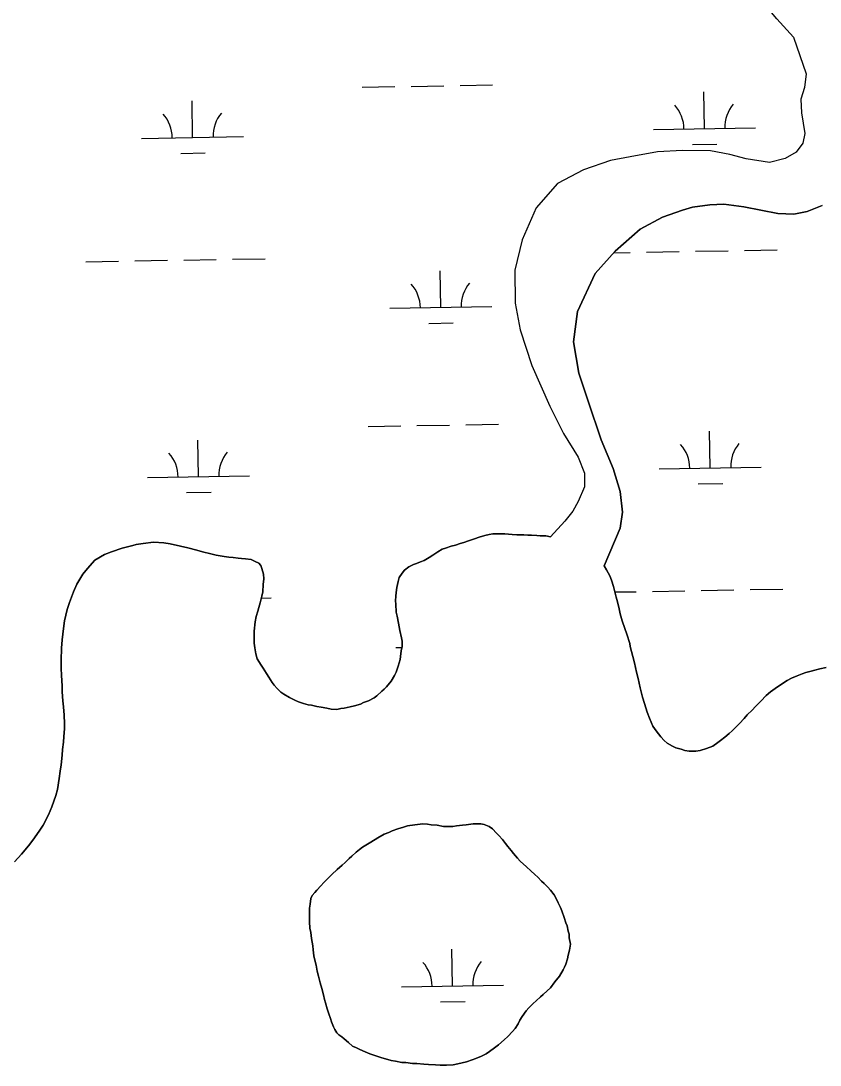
# Model space of a CAD drawing. Extents: x 3887375 to 3925618, y 296674 to 322633.
# Drawn here: x 3920478 to 3921262, y 310085 to 311109 of the extents above; entities that cross this region are included whole.
import ezdxf

# ---------------------------------------------------------------- set-up
doc = ezdxf.new("R2010")
doc.units = 0
doc.layers.add('V-TOPO-SHOR', color=7, linetype='Continuous')
doc.layers.add('V-WETL-SWMP', color=7, linetype='Continuous')

msp = doc.modelspace()

# ---------------------------------------------------------------- linework, layer by layer
at = {"layer": 'V-TOPO-SHOR'}
for points in [[(3921235.5, 311093.2), (3921219, 311111.4), (3921082, 311275.8), (3920974.5, 311416), (3920859.5, 311558), (3920723.6, 311734), (3920612.9, 311868.3), (3920553.9, 311939), (3920522, 311977)], [(3921235.5, 311093.2), (3921248, 311057.4), (3921246.3, 311044.1), (3921242.5, 311032.4), (3921243.3, 311019), (3921245, 311009.1), (3921246.5, 310998.9), (3921244.7, 310989.3), (3921238, 310980.6), (3921227.2, 310974.5), (3921212, 310970.5), (3921189.1, 310974), (3921173.1, 310978.4), (3921153.9, 310981.7), (3921126.5, 310982.3), (3921102, 310980.9), (3921075.2, 310976), (3921056, 310972.3), (3921029.5, 310963.3), (3921003.9, 310949.7), (3920983.1, 310925.9), (3920969.4, 310894.7), (3920962.3, 310864.8), (3920962.6, 310832.5), (3920967.5, 310806.2), (3920978.7, 310771.3), (3920996.4, 310731.4), (3921010, 310704.8), (3921024.2, 310681.5), (3921030.6, 310665.8), (3921030.3, 310652.4), (3921024.4, 310637.9), (3921018.9, 310628.6), (3921011.3, 310618.7), (3920997, 310603.5)], [(3921263.5, 310928.2), (3921248.9, 310922.4), (3921235.8, 310919.6), (3921220.1, 310920.5), (3921186.6, 310926.9), (3921167.1, 310929.6), (3921153.4, 310928.8), (3921136.5, 310926.5), (3921126.6, 310923.6), (3921106.8, 310916.9), (3921085, 310905), (3921060.5, 310883.6), (3921040.9, 310861.5), (3921023.7, 310824.2), (3921019.8, 310794.6), (3921025, 310763.7), (3921033.9, 310736.3), (3921046.7, 310698.4), (3921058.5, 310670.5), (3921065.5, 310647.7), (3921067.8, 310627.4), (3921065.4, 310611.9), (3921049.8, 310575)], [(3920777.8, 310435.4), (3920781.9, 310434.4), (3920787.5, 310434.2), (3920791.4, 310434.9), (3920794.7, 310435.4), (3920800.8, 310436.6), (3920804.9, 310437.8), (3920810.7, 310439.4), (3920813.8, 310440.9), (3920818.6, 310442.6), (3920824.2, 310445.4), (3920826.8, 310447.4), (3920831.7, 310451.9), (3920833.9, 310454.1), (3920836.3, 310456.3), (3920840.9, 310461.8), (3920844, 310467.3), (3920845.7, 310470.7), (3920847.9, 310476.5), (3920849.6, 310483), (3920850.1, 310486.2), (3920850.8, 310491.7), (3920851.6, 310495.8), (3920851.6, 310501.1), (3920851.1, 310504.5), (3920849.4, 310511.5), (3920848, 310518.7), (3920846.6, 310525.5), (3920845.8, 310529.6), (3920845.4, 310537.3), (3920845.1, 310540.7), (3920845.6, 310545.3), (3920845.9, 310548.9), (3920846.4, 310553.7), (3920847.6, 310559.7), (3920848.8, 310563.6), (3920851.7, 310567.9), (3920854.1, 310570.8), (3920858.2, 310573.9), (3920862.8, 310576.1), (3920865.7, 310577.3), (3920869.8, 310578.7), (3920873.2, 310580.2), (3920878.3, 310583.1), (3920881.7, 310585.5), (3920886.5, 310588.8), (3920890.8, 310591.2), (3920894, 310592.4), (3920899.8, 310594.1), (3920904.1, 310595.3), (3920908.5, 310596.7), (3920912.1, 310597.9), (3920916.7, 310599.4), (3920922.5, 310601.3), (3920927.3, 310603.2), (3920932.6, 310604.7), (3920936.9, 310605.6), (3920940.6, 310606.3), (3920947.3, 310606.3), (3920952.4, 310606.3), (3920959.4, 310605.6), (3920964, 310605.3), (3920971, 310605.3), (3920974.8, 310605), (3920978.4, 310605), (3920983.7, 310604.8), (3920987.1, 310604.5), (3920992.7, 310604.3), (3920997, 310603.5)], [(3920471.4, 310284.6), (3920478.4, 310292.3), (3920485.2, 310300.5), (3920489.5, 310306), (3920495.8, 310314.9), (3920499.7, 310320.7), (3920505, 310330.8), (3920508.2, 310338.5), (3920512.1, 310349.9), (3920513.8, 310355.7), (3920515.2, 310366.3), (3920516.2, 310373.5), (3920517.2, 310379.8), (3920518.2, 310389.2), (3920518.7, 310394.7), (3920519.4, 310402.2), (3920519.9, 310407.5), (3920520.4, 310415), (3920520.4, 310420.3), (3920520.2, 310428.5), (3920519.5, 310436.7), (3920519, 310442.5), (3920518.3, 310451.4), (3920518.1, 310457.4), (3920517.6, 310467.3), (3920517.4, 310474.6), (3920517.2, 310482.5), (3920517.5, 310494.3), (3920518.2, 310502.5), (3920519.7, 310513.4), (3920520.6, 310520.9), (3920523.1, 310532), (3920525.3, 310539), (3920529.2, 310549.6), (3920532.5, 310557), (3920538.4, 310566.9), (3920543.2, 310572.4), (3920550.4, 310580.4), (3920559.9, 310585.9), (3920566.6, 310588.6), (3920577, 310592.2), (3920587.4, 310595), (3920590.8, 310595.7), (3920597.8, 310596.9), (3920607.9, 310598.1), (3920617.8, 310597.4), (3920624.3, 310596.4), (3920634.4, 310594.2), (3920641.4, 310592.5), (3920650.3, 310590.3), (3920655.9, 310588.8), (3920664.1, 310586.7), (3920669.4, 310585.4), (3920677.1, 310584), (3920681.7, 310583.5), (3920685.8, 310583), (3920690.8, 310582.3), (3920694, 310582), (3920698.1, 310581.8), (3920703.6, 310581), (3920707.5, 310579.3), (3920711.1, 310577.6), (3920713, 310575.2), (3920714.2, 310572.3), (3920715.7, 310566.8), (3920716.1, 310562.2), (3920715.4, 310556.6), (3920714.9, 310549.6), (3920714.2, 310545.1), (3920712.5, 310538.6), (3920711, 310534), (3920710, 310530.4), (3920708.6, 310525.3), (3920707.6, 310520), (3920706.4, 310510.8), (3920706.4, 310505.8), (3920706.6, 310499), (3920707.1, 310494.4), (3920708, 310488.6), (3920709.4, 310483.8), (3920713.3, 310477.5), (3920715.2, 310474.6), (3920718.6, 310469.5), (3920721, 310465.9), (3920724.1, 310460.6), (3920726.3, 310458), (3920729.2, 310454.8), (3920732.8, 310451.2), (3920735.7, 310449), (3920741.2, 310445.9), (3920747.2, 310443), (3920750.1, 310441.5), (3920754.9, 310440), (3920759.5, 310438.8), (3920762.7, 310438.3), (3920768, 310437.1), (3920772.1, 310436.4), (3920777.8, 310435.4)], [(3921049.8, 310575), (3921051.9, 310571.1), (3921055.3, 310565.1), (3921057, 310561), (3921058.9, 310554.7), (3921059.8, 310550.8), (3921061.5, 310544.3), (3921062.7, 310539.7), (3921064.6, 310532.7), (3921065.6, 310527.9), (3921067.5, 310520.9), (3921070.1, 310513.4), (3921072.1, 310507.9), (3921074.9, 310498.9), (3921075.4, 310495.8), (3921077.8, 310486.1), (3921079.5, 310479.9), (3921081.4, 310470.7), (3921083.1, 310464.4), (3921085.2, 310455.2), (3921087.4, 310446.3), (3921089.3, 310440)], [(3921089.3, 310440), (3921091.9, 310431.4), (3921094.1, 310425.6), (3921097.4, 310417.8), (3921100.6, 310413.2), (3921105.4, 310407.4), (3921108.5, 310403.8), (3921111.4, 310401.2), (3921116.7, 310398), (3921120.1, 310396.6), (3921125.4, 310395.1), (3921128.7, 310393.9), (3921133.1, 310393.1), (3921139.8, 310393.1), (3921143.9, 310393.8), (3921150.2, 310395.8), (3921156.2, 310398.2), (3921161.3, 310401.8), (3921163.7, 310403.7), (3921168.1, 310406.8), (3921172.4, 310410.4), (3921175.3, 310413.3), (3921179.7, 310417.7), (3921182.6, 310420.5), (3921187.2, 310425.1), (3921190.1, 310428.7), (3921194.9, 310433.5), (3921198.1, 310436.9), (3921203.4, 310442.2), (3921208.7, 310447.7), (3921213, 310451.4), (3921219.8, 310456.4), (3921229.2, 310462.4), (3921233.3, 310464.8), (3921238.9, 310467), (3921244, 310469.1), (3921247.6, 310470.3), (3921252.9, 310471.8), (3921256.5, 310472.7), (3921261.3, 310473.9), (3921267.6, 310475.1)], [(3920880.2, 310321.1), (3920876.6, 310321.6), (3920871.8, 310322), (3920864.2, 310320.9), (3920857, 310319.9), (3920853, 310318.8), (3920847.4, 310317), (3920841.7, 310315), (3920838.6, 310313.5), (3920834, 310311.7), (3920827.8, 310308.1), (3920820.9, 310303.9), (3920817.8, 310301.9), (3920812.7, 310299), (3920809.7, 310296.8), (3920806.6, 310294.2), (3920802.3, 310290.2), (3920799.7, 310287.9), (3920795.9, 310283.9), (3920792.8, 310281.3), (3920787.8, 310277.1), (3920782.7, 310272.4), (3920779.4, 310269.1), (3920774.7, 310264.4), (3920771.9, 310261.1), (3920768.1, 310256.9), (3920766.1, 310254.6), (3920763.5, 310251.7), (3920762, 310248.6), (3920761.3, 310243.3), (3920760.9, 310239.3), (3920760.7, 310232.3), (3920760.9, 310225.8), (3920761.2, 310219.7), (3920762, 310215.5), (3920762.7, 310209.5), (3920763.9, 310202.2), (3920764.3, 310198.4), (3920765.2, 310192.6), (3920766.5, 310186.9), (3920767.2, 310183.4), (3920768.3, 310177.6), (3920769.7, 310172.5), (3920771.3, 310166.1), (3920772.8, 310160.4), (3920774.4, 310154.4), (3920775.5, 310149.8), (3920776.4, 310146.4), (3920778.2, 310140.5), (3920779.7, 310135.8), (3920781.3, 310131), (3920782.4, 310127.9), (3920784.4, 310123), (3920785.7, 310120.3), (3920787.7, 310117), (3920789.5, 310115.2)], [(3920789.5, 310115.2), (3920792.4, 310113), (3920794.9, 310111), (3920798.9, 310107.5), (3920802.9, 310104), (3920806.8, 310102.2), (3920809.5, 310100.9), (3920813, 310099.4), (3920819.9, 310096.5), (3920823, 310095.6), (3920827.9, 310093.9), (3920831.6, 310092.6), (3920835.2, 310091.5), (3920841, 310089.9), (3920845.1, 310089.1), (3920851.3, 310088), (3920855.3, 310087.8), (3920861.8, 310087.1), (3920866, 310086.9), (3920872.8, 310086.2), (3920877.5, 310086), (3920884.3, 310085.8), (3920888.8, 310085.4), (3920895.2, 310085.4), (3920901.6, 310085.7), (3920906.2, 310086.6), (3920910.4, 310087.5), (3920914.6, 310088.6), (3920920.2, 310090.6), (3920923.9, 310091.9), (3920929.3, 310094.1), (3920934.1, 310096.4), (3920937.2, 310098.6), (3920942.3, 310102.4), (3920946, 310105.3), (3920951.8, 310110.2), (3920955.3, 310113.5), (3920960, 310118.3), (3920962.4, 310121.2), (3920965.5, 310125.7), (3920967.2, 310129.5), (3920969.4, 310133.2), (3920973.2, 310138.5), (3920976, 310141.4), (3920980.2, 310145.8), (3920983.1, 310148.5), (3920987.3, 310152.3), (3920989.8, 310154.7), (3920993.7, 310158.1), (3920997.2, 310161.2), (3921001.5, 310166.9), (3921005.9, 310172.7), (3921009.4, 310178.7), (3921010.9, 310181.4), (3921012.2, 310184.5), (3921013.8, 310189.5), (3921014.6, 310193.1), (3921015.8, 310198.2), (3921016.6, 310203.9), (3921015.5, 310210.3), (3921015.3, 310213.7), (3921014.6, 310216.6), (3921013.5, 310221.9), (3921012.3, 310225), (3921010.4, 310230.1), (3921008.3, 310236.7), (3921007, 310239.8), (3921004.8, 310244.6), (3921002.5, 310249.3), (3921000.8, 310252.4), (3920997.2, 310256.8), (3920994.6, 310259.7), (3920990.8, 310263.6), (3920988.4, 310265.9), (3920984.6, 310269.8), (3920981.7, 310272.3), (3920977.7, 310275.8), (3920973.5, 310279.7), (3920967.5, 310285.5), (3920964.8, 310288.4), (3920961, 310292.8), (3920958.6, 310295.7), (3920955.3, 310299.8), (3920953.1, 310302.7), (3920950, 310306.7), (3920946.6, 310310.5), (3920944.2, 310312.9), (3920940.2, 310316.9), (3920937.1, 310319.5), (3920932.2, 310321.2), (3920928.9, 310321.9), (3920925.8, 310322.1), (3920921.4, 310322.1), (3920914.3, 310321), (3920910.9, 310320.5), (3920905, 310319.9), (3920901.2, 310319.4), (3920895.9, 310319.2), (3920892.2, 310319.4), (3920885.9, 310320.5), (3920880.2, 310321.1)]]:
    msp.add_lwpolyline(points, dxfattribs=at)
at = {"layer": 'V-WETL-SWMP'}
for p, q in [((3920812.5, 311044.3), (3920844.4, 311044.8)), ((3920860.4, 311045.1), (3920892.4, 311045.6)), ((3920908.4, 311045.9), (3920940.4, 311046.5)), ((3921148, 311003.6), (3921147.4, 311039.6)), ((3920646.2, 310995), (3920645.6, 311031)), ((3921098.1, 311002.7), (3921198, 311004.5)), ((3920596.2, 310994.1), (3920696.2, 310995.8)), ((3921136.3, 310988), (3921160.3, 310988.4)), ((3920634.5, 310979.3), (3920658.5, 310979.8)), ((3921059.1, 310882), (3921075.3, 310882.3)), ((3921091.3, 310882.5), (3921123.3, 310883.1)), ((3921139.3, 310883.4), (3921171.3, 310883.9)), ((3921187.3, 310884.2), (3921219.3, 310884.7)), ((3920541.4, 310873.1), (3920573.4, 310873.6)), ((3920589.4, 310873.9), (3920621.4, 310874.5)), ((3920637.4, 310874.7), (3920669.4, 310875.3)), ((3920685.4, 310875.6), (3920717.4, 310876.1)), ((3920889.6, 310828.3), (3920889, 310864.3)), ((3920839.6, 310827.5), (3920939.6, 310829.2)), ((3920877.8, 310812.7), (3920901.8, 310813.1)), ((3920818.2, 310711.6), (3920850.2, 310712.2)), ((3920866.2, 310712.5), (3920898.2, 310713)), ((3920914.1, 310713.3), (3920946.1, 310713.8)), ((3921153.8, 310671), (3921153.1, 310707)), ((3920651.9, 310662.4), (3920651.3, 310698.3)), ((3920601.9, 310661.5), (3920701.9, 310663.2)), ((3921103.8, 310670.1), (3921203.7, 310671.8)), ((3921142, 310655.3), (3921166, 310655.7)), ((3920640.2, 310646.7), (3920664.2, 310647.1)), ((3921097, 310549.9), (3921129, 310550.5)), ((3921145, 310550.7), (3921177, 310551.3)), ((3921193, 310551.6), (3921225, 310552.1)), ((3920713.7, 310543.3), (3920723.1, 310543.5)), ((3921060.2, 310549.3), (3921081, 310549.6)), ((3920845.3, 310494.8), (3920851.4, 310494.9)), ((3920901, 310163.1), (3920900.4, 310199.1)), ((3920851, 310162.2), (3920951, 310163.9)), ((3920889.3, 310147.4), (3920913.3, 310147.8))]:
    msp.add_line(p, q, dxfattribs=at)
for points in [[(3921219, 311111.4), (3921235.5, 311093.2), (3921248, 311057.4), (3921246.3, 311044.1), (3921242.5, 311032.4), (3921243.3, 311019), (3921245, 311009.1), (3921246.5, 310998.9), (3921244.7, 310989.3), (3921238, 310980.6), (3921227.2, 310974.5), (3921212, 310970.5), (3921189.1, 310974), (3921173.1, 310978.4), (3921153.9, 310981.7), (3921126.5, 310982.3), (3921102, 310980.9), (3921075.2, 310976), (3921056, 310972.3), (3921029.5, 310963.3), (3921003.9, 310949.7), (3920983.1, 310925.9), (3920969.4, 310894.7), (3920962.3, 310864.8), (3920962.6, 310832.5), (3920967.5, 310806.2), (3920978.7, 310771.3), (3920996.4, 310731.4), (3921010, 310704.8), (3921024.2, 310681.5), (3921030.6, 310665.8), (3921030.3, 310652.4), (3921024.4, 310637.9)], [(3921049.8, 310575), (3921065.4, 310611.9), (3921067.8, 310627.4), (3921065.5, 310647.7), (3921058.5, 310670.5), (3921046.7, 310698.4), (3921033.9, 310736.3), (3921025, 310763.7), (3921019.8, 310794.6), (3921023.7, 310824.2), (3921040.9, 310861.5), (3921060.5, 310883.6), (3921085, 310905), (3921106.8, 310916.9), (3921126.6, 310923.6), (3921136.5, 310926.5), (3921153.4, 310928.8), (3921167.1, 310929.6), (3921186.6, 310926.9), (3921220.1, 310920.5), (3921235.8, 310919.6), (3921248.9, 310922.4), (3921263.5, 310928.2)], [(3921024.4, 310637.9), (3921018.9, 310628.6), (3921011.3, 310618.7), (3920997, 310603.5), (3920992.7, 310604.3), (3920987.1, 310604.5), (3920983.7, 310604.8), (3920978.4, 310605), (3920974.8, 310605), (3920971, 310605.3), (3920964, 310605.3), (3920959.4, 310605.6), (3920952.4, 310606.3), (3920947.3, 310606.3), (3920940.6, 310606.3), (3920936.9, 310605.6), (3920932.6, 310604.7), (3920927.3, 310603.2), (3920922.5, 310601.3), (3920916.7, 310599.4), (3920912.1, 310597.9), (3920908.5, 310596.7), (3920904.1, 310595.3), (3920899.8, 310594.1), (3920894, 310592.4), (3920890.8, 310591.2), (3920886.5, 310588.8), (3920881.7, 310585.5), (3920878.3, 310583.1), (3920873.2, 310580.2), (3920869.8, 310578.7), (3920865.7, 310577.3), (3920862.8, 310576.1), (3920858.2, 310573.9), (3920854.1, 310570.8), (3920851.7, 310567.9), (3920848.8, 310563.6), (3920847.6, 310559.7), (3920846.4, 310553.7), (3920845.9, 310548.9), (3920845.6, 310545.3), (3920845.1, 310540.7), (3920845.4, 310537.3), (3920845.8, 310529.6), (3920846.6, 310525.5), (3920848, 310518.7), (3920849.4, 310511.5), (3920851.1, 310504.5), (3920851.6, 310501.1), (3920851.6, 310495.8), (3920850.8, 310491.7), (3920850.1, 310486.2), (3920849.6, 310483), (3920847.9, 310476.5), (3920845.7, 310470.7), (3920844, 310467.3), (3920840.9, 310461.8), (3920836.3, 310456.3), (3920833.9, 310454.1), (3920831.7, 310451.9), (3920826.8, 310447.4), (3920824.2, 310445.4), (3920818.6, 310442.6), (3920813.8, 310440.9), (3920810.7, 310439.4), (3920804.9, 310437.8), (3920800.8, 310436.6), (3920794.7, 310435.4), (3920791.4, 310434.9), (3920787.5, 310434.2), (3920781.9, 310434.4), (3920777.8, 310435.4), (3920772.1, 310436.4), (3920768, 310437.1), (3920762.7, 310438.3), (3920759.5, 310438.8), (3920754.9, 310440), (3920750.1, 310441.5), (3920747.2, 310443), (3920741.2, 310445.9), (3920735.7, 310449), (3920732.8, 310451.2), (3920729.2, 310454.8), (3920726.3, 310458), (3920724.1, 310460.6), (3920721, 310465.9), (3920718.6, 310469.5), (3920715.2, 310474.6), (3920713.3, 310477.5), (3920709.4, 310483.8), (3920708, 310488.6), (3920707.1, 310494.4), (3920706.6, 310499), (3920706.4, 310505.8), (3920706.4, 310510.8), (3920707.6, 310520), (3920708.6, 310525.3), (3920710, 310530.4), (3920711, 310534), (3920712.5, 310538.6), (3920714.2, 310545.1)], [(3920714.2, 310545.1), (3920714.9, 310549.6), (3920715.4, 310556.6), (3920716.1, 310562.2), (3920715.7, 310566.8), (3920714.2, 310572.3), (3920713, 310575.2), (3920711.1, 310577.6), (3920707.5, 310579.3), (3920703.6, 310581), (3920698.1, 310581.8), (3920694, 310582), (3920690.8, 310582.3), (3920685.8, 310583), (3920681.7, 310583.5), (3920677.1, 310584), (3920669.4, 310585.4), (3920664.1, 310586.7), (3920655.9, 310588.8), (3920650.3, 310590.3), (3920641.4, 310592.5), (3920634.4, 310594.2), (3920624.3, 310596.4), (3920617.8, 310597.4), (3920607.9, 310598.1), (3920597.8, 310596.9), (3920590.8, 310595.7), (3920587.4, 310595), (3920577, 310592.2), (3920566.6, 310588.6), (3920559.9, 310585.9), (3920550.4, 310580.4), (3920543.2, 310572.4), (3920538.4, 310566.9), (3920532.5, 310557), (3920529.2, 310549.6), (3920525.3, 310539), (3920523.1, 310532), (3920520.6, 310520.9), (3920519.7, 310513.4), (3920518.2, 310502.5), (3920517.5, 310494.3), (3920517.2, 310482.5), (3920517.4, 310474.6), (3920517.6, 310467.3), (3920518.1, 310457.4), (3920518.3, 310451.4), (3920519, 310442.5), (3920519.5, 310436.7), (3920520.2, 310428.5), (3920520.4, 310420.3), (3920520.4, 310415), (3920519.9, 310407.5), (3920519.4, 310402.2), (3920518.7, 310394.7), (3920518.2, 310389.2), (3920517.2, 310379.8), (3920516.2, 310373.5), (3920515.2, 310366.3), (3920513.8, 310355.7), (3920512.1, 310349.9), (3920508.2, 310338.5), (3920505, 310330.8), (3920499.7, 310320.7), (3920495.8, 310314.9), (3920489.5, 310306), (3920485.2, 310300.5), (3920478.4, 310292.3), (3920471.4, 310284.6)], [(3921083.1, 310464.4), (3921081.4, 310470.7), (3921079.5, 310479.9), (3921077.8, 310486.1), (3921075.4, 310495.8), (3921074.9, 310498.9), (3921072.1, 310507.9), (3921070.1, 310513.4), (3921067.5, 310520.9), (3921065.6, 310527.9), (3921064.6, 310532.7), (3921062.7, 310539.7), (3921061.5, 310544.3), (3921059.8, 310550.8), (3921058.9, 310554.7), (3921057, 310561), (3921055.3, 310565.1), (3921051.9, 310571.1), (3921049.8, 310575)], [(3921267.6, 310475.1), (3921261.3, 310473.9), (3921256.5, 310472.7), (3921252.9, 310471.8), (3921247.6, 310470.3), (3921244, 310469.1), (3921238.9, 310467), (3921233.3, 310464.8), (3921229.2, 310462.4), (3921219.8, 310456.4), (3921213, 310451.4), (3921208.7, 310447.7), (3921203.4, 310442.2), (3921198.1, 310436.9), (3921194.9, 310433.5), (3921190.1, 310428.7), (3921187.2, 310425.1), (3921182.6, 310420.5), (3921179.7, 310417.7), (3921175.3, 310413.3), (3921172.4, 310410.4), (3921168.1, 310406.8), (3921163.7, 310403.7), (3921161.3, 310401.8), (3921156.2, 310398.2), (3921150.2, 310395.8), (3921143.9, 310393.8), (3921139.8, 310393.1), (3921133.1, 310393.1), (3921128.7, 310393.9), (3921125.4, 310395.1), (3921120.1, 310396.6), (3921116.7, 310398), (3921111.4, 310401.2), (3921108.5, 310403.8), (3921105.4, 310407.4), (3921100.6, 310413.2), (3921097.4, 310417.8), (3921094.1, 310425.6), (3921091.9, 310431.4), (3921089.3, 310440), (3921087.4, 310446.3), (3921085.2, 310455.2), (3921083.1, 310464.4)], [(3920789.5, 310115.2), (3920787.7, 310117), (3920785.7, 310120.3), (3920784.4, 310123), (3920782.4, 310127.9), (3920781.3, 310131), (3920779.7, 310135.8), (3920778.2, 310140.5), (3920776.4, 310146.4), (3920775.5, 310149.8), (3920774.4, 310154.4), (3920772.8, 310160.4), (3920771.3, 310166.1), (3920769.7, 310172.5), (3920768.3, 310177.6), (3920767.2, 310183.4), (3920766.5, 310186.9), (3920765.2, 310192.6), (3920764.3, 310198.4), (3920763.9, 310202.2), (3920762.7, 310209.5), (3920762, 310215.5), (3920761.2, 310219.7), (3920760.9, 310225.8), (3920760.7, 310232.3), (3920760.9, 310239.3), (3920761.3, 310243.3), (3920762, 310248.6), (3920763.5, 310251.7), (3920766.1, 310254.6), (3920768.1, 310256.9), (3920771.9, 310261.1), (3920774.7, 310264.4), (3920779.4, 310269.1), (3920782.7, 310272.4), (3920787.8, 310277.1), (3920792.8, 310281.3), (3920795.9, 310283.9), (3920799.7, 310287.9), (3920802.3, 310290.2), (3920806.6, 310294.2), (3920809.7, 310296.8), (3920812.7, 310299), (3920817.8, 310301.9), (3920820.9, 310303.9), (3920827.8, 310308.1), (3920834, 310311.7), (3920838.6, 310313.5), (3920841.7, 310315), (3920847.4, 310317), (3920853, 310318.8), (3920857, 310319.9), (3920864.2, 310320.9), (3920871.8, 310322), (3920876.6, 310321.6), (3920880.2, 310321.1), (3920885.9, 310320.5), (3920892.2, 310319.4), (3920895.9, 310319.2), (3920901.2, 310319.4), (3920905, 310319.9), (3920910.9, 310320.5), (3920914.3, 310321), (3920921.4, 310322.1), (3920925.8, 310322.1), (3920928.9, 310321.9), (3920932.2, 310321.2), (3920937.1, 310319.5), (3920940.2, 310316.9), (3920944.2, 310312.9), (3920946.6, 310310.5), (3920950, 310306.7), (3920953.1, 310302.7), (3920955.3, 310299.8), (3920958.6, 310295.7), (3920961, 310292.8), (3920964.8, 310288.4), (3920967.5, 310285.5), (3920973.5, 310279.7), (3920977.7, 310275.8), (3920981.7, 310272.3), (3920984.6, 310269.8), (3920988.4, 310265.9), (3920990.8, 310263.6), (3920994.6, 310259.7), (3920997.2, 310256.8), (3921000.8, 310252.4), (3921002.5, 310249.3), (3921004.8, 310244.6), (3921007, 310239.8), (3921008.3, 310236.7), (3921010.4, 310230.1), (3921012.3, 310225), (3921013.5, 310221.9), (3921014.6, 310216.6), (3921015.3, 310213.7), (3921015.5, 310210.3), (3921016.6, 310203.9), (3921015.8, 310198.2), (3921014.6, 310193.1), (3921013.8, 310189.5)], [(3921013.8, 310189.5), (3921012.2, 310184.5), (3921010.9, 310181.4), (3921009.4, 310178.7), (3921005.9, 310172.7), (3921001.5, 310166.9), (3920997.2, 310161.2), (3920993.7, 310158.1), (3920989.8, 310154.7), (3920987.3, 310152.3), (3920983.1, 310148.5), (3920980.2, 310145.8), (3920976, 310141.4), (3920973.2, 310138.5), (3920969.4, 310133.2), (3920967.2, 310129.5), (3920965.5, 310125.7), (3920962.4, 310121.2), (3920960, 310118.3), (3920955.3, 310113.5), (3920951.8, 310110.2), (3920946, 310105.3), (3920942.3, 310102.4), (3920937.2, 310098.6), (3920934.1, 310096.4), (3920929.3, 310094.1), (3920923.9, 310091.9), (3920920.2, 310090.6), (3920914.6, 310088.6), (3920910.4, 310087.5), (3920906.2, 310086.6), (3920901.6, 310085.7), (3920895.2, 310085.4), (3920888.8, 310085.4), (3920884.3, 310085.8), (3920877.5, 310086), (3920872.8, 310086.2), (3920866, 310086.9), (3920861.8, 310087.1), (3920855.3, 310087.8), (3920851.3, 310088), (3920845.1, 310089.1), (3920841, 310089.9), (3920835.2, 310091.5), (3920831.6, 310092.6), (3920827.9, 310093.9), (3920823, 310095.6), (3920819.9, 310096.5), (3920813, 310099.4), (3920809.5, 310100.9), (3920806.8, 310102.2), (3920802.9, 310104), (3920798.9, 310107.5), (3920794.9, 310111), (3920792.4, 310113), (3920789.5, 310115.2)]]:
    msp.add_lwpolyline(points, dxfattribs=at)
for centre, start, end in [((3921092.8, 311003.1), 0.2115, 41.7552), ((3921203.3, 311005), 140.2115, 181.7552), ((3920591, 310994.5), 0.2115, 41.7552), ((3920701.4, 310996.4), 140.2115, 181.7552), ((3920834.3, 310827.8), 0.2115, 41.7552), ((3920944.8, 310829.7), 140.2115, 181.7552), ((3921098.5, 310670.5), 0.2115, 41.7552), ((3921209, 310672.4), 140.2115, 181.7552), ((3920596.7, 310661.9), 0.2115, 41.7552), ((3920707.1, 310663.8), 140.2115, 181.7552), ((3920845.8, 310162.6), 0.2115, 41.7552), ((3920956.2, 310164.5), 140.2115, 181.7552)]:
    msp.add_arc(centre, 35.2, start, end, dxfattribs=at)

doc.saveas('drawing.dxf')
